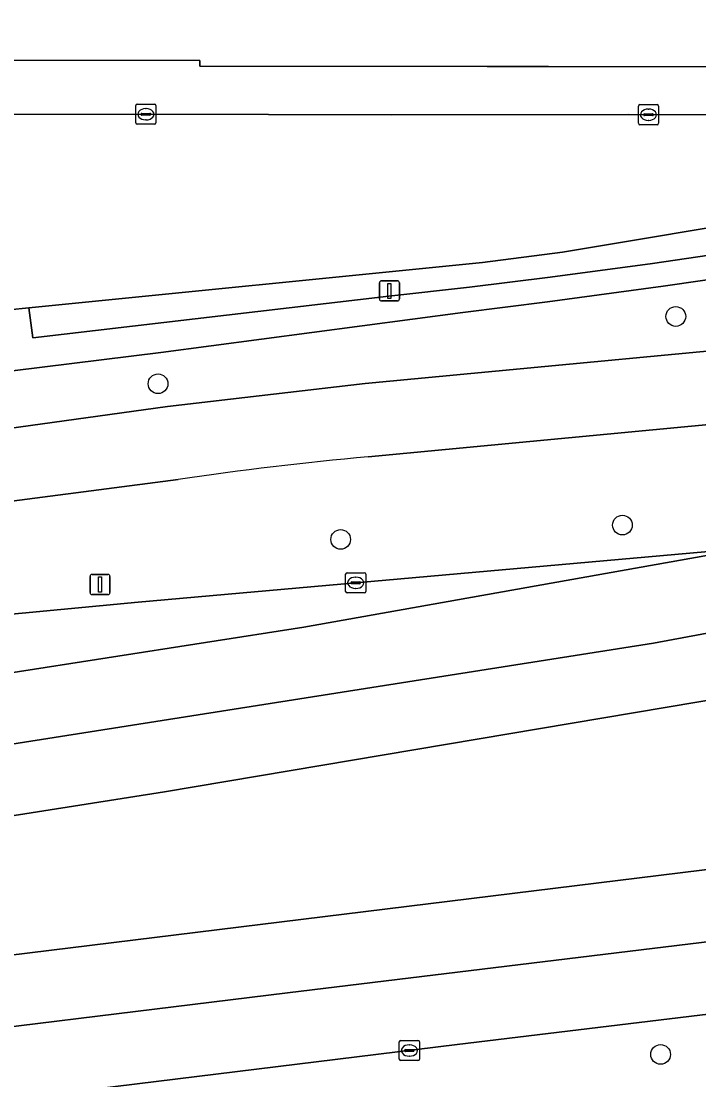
# Model space of a CAD drawing. Extents: x 161477 to 163040, y 383680 to 384871.
# Drawn here: x 162315.8 to 162349.4, y 384072 to 384124.5 of the extents above; entities that cross this region are included whole.
import ezdxf

# ---------------------------------------------------------------- set-up
doc = ezdxf.new("R2010")
doc.units = 0
for name, color, linetype in [('IMGEO_Berm_groen', 7, 'Continuous'), ('IMGEO_Boom', 7, 'Continuous'), ('IMGEO_Fietspad_gesloten', 7, 'Continuous'), ('IMGEO_Groenvoorziening', 7, 'Continuous'), ('IMGEO_Haag', 7, 'Continuous'), ('IMGEO_Kolk', 7, 'Continuous'), ('IMGEO_Lichtmast', 7, 'Continuous'), ('IMGEO_Pand', 7, 'Continuous'), ('IMGEO_Parkeervlak_halfverhard', 7, 'Continuous'), ('IMGEO_Rijbaan_lokaal_gesloten', 7, 'Continuous'), ('IMGEO_Rijbaan_lokaal_open', 7, 'Continuous'), ('IMGEO_Voetpad_halfverhard', 7, 'Continuous')]:
    doc.layers.add(name, color=color, linetype=linetype)

msp = doc.modelspace()

# ---------------------------------------------------------------- linework, layer by layer
at = {"layer": 'IMGEO_Berm_groen'}
for points in [[(162607.497, 384143.316), (162602.118, 384141.989), (162574.198, 384135.568), (162500, 384119.907), (162459.611, 384111.698), (162386.673, 384097.29), (162366.382, 384093.59), (162322.876, 384086.258), (162294.377, 384081.777)], [(162238.674, 384093.698), (162323.028, 384105.392), (162332.838, 384106.536), (162358.358, 384108.956), (162376.219, 384112.146), (162448.998, 384126.514)], [(162382.327, 384117.394), (162376.232, 384116.147), (162370.532, 384115.072), (162364.821, 384114.057), (162359.1, 384113.101), (162353.369, 384112.205), (162347.629, 384111.368), (162341.88, 384110.591), (162339.782, 384110.323), (162337.682, 384110.062), (162322.687, 384108.077), (162297.774, 384105.001), (162290.54, 384104.091), (162283.303, 384103.206), (162271.574, 384101.823), (162259.837, 384100.503), (162248.094, 384099.246), (162235.881, 384098.212)], [(162295.197, 384075.687), (162391.371, 384087.519), (162500, 384100.675), (162518.729, 384102.971), (162542.23, 384106.474)], [(162358.973, 384105.356), (162332.988, 384102.901)], [(162323.549, 384101.773), (162312.486, 384100.331), (162298.339, 384098.349), (162298.843, 384094.697), (162313.579, 384096.861), (162313.87, 384094.952), (162321.567, 384095.673), (162351.922, 384098.371)], [(162534.962, 384097.975), (162500, 384093.468), (162481.264, 384091.095), (162457.811, 384088.372), (162442.901, 384086.436), (162402.758, 384081.663), (162381.895, 384078.899), (162368.059, 384077.415), (162337.394, 384073.713), (162307.499, 384070.04), (162248.941, 384062.845), (162201.441, 384057.009), (162179.625, 384054.308), (162139.298, 384049.588), (162134.982, 384048.963), (162131.051, 384048.617), (162073.42, 384041.498), (162051.67, 384038.989), (162036.516, 384037.016), (162009.54, 384033.893)]]:
    msp.add_lwpolyline(points, dxfattribs=at)
msp.add_arc((162349.727, 383922.773), 180.905, 95.30921, 98.32033, dxfattribs=at)
at = {"layer": 'IMGEO_Boom'}
for centre in [(162348.253, 384109.866), (162322.551, 384106.523), (162345.604, 384099.507), (162331.616, 384098.793), (162347.497, 384073.216)]:
    msp.add_circle(centre, 0.489, dxfattribs=at)
at = {"layer": 'IMGEO_Fietspad_gesloten'}
for points in [[(162455.667, 384124.186), (162454.957, 384127.75), (162452.521, 384127.201), (162448.998, 384126.514), (162376.219, 384112.146), (162358.358, 384108.956), (162332.838, 384106.536), (162323.028, 384105.392), (162238.674, 384093.698)], [(162332.988, 384102.901), (162358.973, 384105.356)], [(162241.049, 384090.149), (162241.245, 384090.366), (162241.589, 384090.476), (162290.767, 384097.313), (162295.915, 384097.995), (162298.339, 384098.349), (162312.486, 384100.331), (162323.549, 384101.773)]]:
    msp.add_lwpolyline(points, dxfattribs=at)
msp.add_arc((162349.727, 383922.773), 180.905, 95.30921, 98.32033, dxfattribs=at)
at = {"layer": 'IMGEO_Groenvoorziening'}
for points in [[(162382.68, 384119.071), (162362.252, 384114.93), (162357.209, 384114.055), (162352.154, 384113.245), (162347.09, 384112.501), (162342.016, 384111.821), (162338.011, 384111.33), (162334, 384110.881), (162316.339, 384108.807), (162316.132, 384110.296), (162315.158, 384110.199), (162315.352, 384108.691), (162310.104, 384108.075), (162309.978, 384109.68), (162308.992, 384109.581), (162309.191, 384107.969), (162283.37, 384104.937), (162277.071, 384104.197), (162247.743, 384100.642), (162236.109, 384099.233)], [(162322.687, 384108.077), (162337.682, 384110.062), (162339.782, 384110.323), (162341.88, 384110.591), (162347.629, 384111.368), (162353.369, 384112.205), (162359.1, 384113.101), (162364.821, 384114.057), (162370.532, 384115.072), (162376.232, 384116.147), (162382.327, 384117.394)], [(162235.881, 384098.212), (162248.094, 384099.246), (162259.837, 384100.503), (162271.574, 384101.823), (162283.303, 384103.206), (162290.54, 384104.091), (162297.774, 384105.001), (162322.687, 384108.077)]]:
    msp.add_lwpolyline(points, dxfattribs=at)
at = {"layer": 'IMGEO_Haag'}
for points in [[(162382.68, 384119.071), (162362.252, 384114.93), (162357.209, 384114.055), (162352.154, 384113.245), (162347.09, 384112.501), (162342.016, 384111.821), (162338.011, 384111.33), (162334, 384110.881), (162316.339, 384108.807), (162316.132, 384110.296), (162315.158, 384110.199), (162315.352, 384108.691), (162310.104, 384108.075), (162309.978, 384109.68), (162308.992, 384109.581), (162309.191, 384107.969), (162283.37, 384104.937), (162277.071, 384104.197), (162247.743, 384100.642), (162236.109, 384099.233)], [(162322.687, 384108.077), (162337.682, 384110.062), (162339.782, 384110.323), (162341.88, 384110.591), (162347.629, 384111.368), (162353.369, 384112.205), (162359.1, 384113.101), (162364.821, 384114.057), (162370.532, 384115.072), (162376.232, 384116.147), (162382.327, 384117.394)], [(162235.881, 384098.212), (162248.094, 384099.246), (162259.837, 384100.503), (162271.574, 384101.823), (162283.303, 384103.206), (162290.54, 384104.091), (162297.774, 384105.001), (162322.687, 384108.077)]]:
    msp.add_lwpolyline(points, dxfattribs=at)
at = {"layer": 'IMGEO_Kolk'}
for p, q in [((162321.522, 384120.41), (162322.374, 384120.41)), ((162346.47, 384120.386), (162347.322, 384120.386)), ((162321.447, 384119.484), (162321.447, 384120.336)), ((162321.706, 384119.904), (162321.706, 384119.916)), ((162322.144, 384119.867), (162321.746, 384119.867)), ((162321.749, 384119.953), (162322.147, 384119.953)), ((162321.935, 384120.19), (162321.96, 384120.19)), ((162322.19, 384119.916), (162322.19, 384119.904)), ((162322.448, 384120.336), (162322.448, 384119.484)), ((162346.395, 384119.46), (162346.395, 384120.312)), ((162346.654, 384119.88), (162346.654, 384119.892)), ((162347.092, 384119.843), (162346.694, 384119.843)), ((162346.697, 384119.929), (162347.095, 384119.929)), ((162346.883, 384120.166), (162346.908, 384120.166)), ((162347.138, 384119.892), (162347.138, 384119.88)), ((162347.396, 384120.312), (162347.396, 384119.46)), ((162322.374, 384119.41), (162321.522, 384119.41)), ((162321.958, 384119.63), (162321.933, 384119.63)), ((162347.322, 384119.386), (162346.47, 384119.386)), ((162346.906, 384119.606), (162346.881, 384119.606)), ((162331.863, 384096.214), (162331.863, 384097.066)), ((162331.938, 384097.14), (162332.79, 384097.14)), ((162332.351, 384096.92), (162332.376, 384096.92)), ((162332.864, 384097.066), (162332.864, 384096.214)), ((162332.122, 384096.634), (162332.122, 384096.646)), ((162332.56, 384096.597), (162332.162, 384096.597)), ((162332.165, 384096.683), (162332.563, 384096.683)), ((162332.374, 384096.36), (162332.349, 384096.36)), ((162332.606, 384096.646), (162332.606, 384096.634)), ((162332.79, 384096.14), (162331.938, 384096.14)), ((162334.528, 384072.986), (162334.528, 384073.838)), ((162334.603, 384073.912), (162335.455, 384073.912)), ((162335.016, 384073.692), (162335.041, 384073.692)), ((162335.529, 384073.838), (162335.529, 384072.986)), ((162334.787, 384073.406), (162334.787, 384073.418)), ((162335.225, 384073.369), (162334.827, 384073.369)), ((162334.83, 384073.455), (162335.228, 384073.455)), ((162335.039, 384073.132), (162335.014, 384073.132)), ((162335.271, 384073.418), (162335.271, 384073.406)), ((162335.455, 384072.912), (162334.603, 384072.912))]:
    msp.add_line(p, q, dxfattribs=at)
for points in [[(162321.522, 384120.41), (162322.374, 384120.41)], [(162346.47, 384120.386), (162347.322, 384120.386)], [(162321.447, 384119.484), (162321.447, 384120.336)], [(162322.448, 384120.336), (162322.448, 384119.484)], [(162346.395, 384119.46), (162346.395, 384120.312)], [(162347.396, 384120.312), (162347.396, 384119.46)], [(162322.374, 384119.41), (162321.522, 384119.41)], [(162347.322, 384119.386), (162346.47, 384119.386)], [(162331.863, 384096.214), (162331.863, 384097.066)], [(162331.938, 384097.14), (162332.79, 384097.14)], [(162332.864, 384097.066), (162332.864, 384096.214)], [(162332.79, 384096.14), (162331.938, 384096.14)], [(162334.528, 384072.986), (162334.528, 384073.838)], [(162334.603, 384073.912), (162335.455, 384073.912)], [(162335.529, 384073.838), (162335.529, 384072.986)], [(162335.455, 384072.912), (162334.603, 384072.912)]]:
    msp.add_lwpolyline(points, dxfattribs=at)
for centre, radius, start, end in [((162321.524, 384120.334), 0.0765, 91.552, 178.448), ((162321.524, 384120.334), 0.0765, 91.552, 178.448), ((162322.372, 384120.334), 0.0765, 1.552, 88.448), ((162322.372, 384120.334), 0.0765, 1.552, 88.448), ((162346.472, 384120.31), 0.0765, 91.552, 178.448), ((162346.472, 384120.31), 0.0765, 91.552, 178.448), ((162347.32, 384120.31), 0.0765, 1.552, 88.448), ((162347.32, 384120.31), 0.0765, 1.552, 88.448), ((162321.746, 384119.913), 0.0403, 85.8775, 175.7526), ((162321.743, 384119.903), 0.0366, 178.938, 274.7102), ((162322.147, 384119.91), 0.043, 264.8664, 352.4533), ((162322.151, 384119.915), 0.0386, 1.7309, 96.639), ((162346.694, 384119.889), 0.0403, 85.8775, 175.7526), ((162346.691, 384119.879), 0.0366, 178.938, 274.7102), ((162347.095, 384119.886), 0.043, 264.8664, 352.4533), ((162347.099, 384119.891), 0.0386, 1.7309, 96.639), ((162321.524, 384119.486), 0.0765, 181.552, 268.448), ((162321.524, 384119.486), 0.0765, 181.552, 268.448), ((162322.372, 384119.486), 0.0765, 271.552, 358.448), ((162322.372, 384119.486), 0.0765, 271.552, 358.448), ((162346.472, 384119.462), 0.0765, 181.552, 268.448), ((162346.472, 384119.462), 0.0765, 181.552, 268.448), ((162347.32, 384119.462), 0.0765, 271.552, 358.448), ((162347.32, 384119.462), 0.0765, 271.552, 358.448), ((162331.94, 384097.064), 0.0765, 91.552, 178.448), ((162331.94, 384097.064), 0.0765, 91.552, 178.448), ((162332.788, 384097.064), 0.0765, 1.552, 88.448), ((162332.788, 384097.064), 0.0765, 1.552, 88.448), ((162331.94, 384096.216), 0.0765, 181.552, 268.448), ((162331.94, 384096.216), 0.0765, 181.552, 268.448), ((162332.162, 384096.643), 0.0403, 85.8775, 175.7526), ((162332.159, 384096.633), 0.0366, 178.938, 274.7102), ((162332.563, 384096.64), 0.043, 264.8664, 352.4533), ((162332.567, 384096.645), 0.0386, 1.7309, 96.639), ((162332.788, 384096.216), 0.0765, 271.552, 358.448), ((162332.788, 384096.216), 0.0765, 271.552, 358.448), ((162334.605, 384073.836), 0.0765, 91.552, 178.448), ((162334.605, 384073.836), 0.0765, 91.552, 178.448), ((162335.453, 384073.836), 0.0765, 1.552, 88.448), ((162335.453, 384073.836), 0.0765, 1.552, 88.448), ((162334.827, 384073.415), 0.0403, 85.8775, 175.7526), ((162334.824, 384073.405), 0.0366, 178.938, 274.7102), ((162335.228, 384073.412), 0.043, 264.8664, 352.4533), ((162335.232, 384073.417), 0.0386, 1.7309, 96.639), ((162334.605, 384072.988), 0.0765, 181.552, 268.448), ((162334.605, 384072.988), 0.0765, 181.552, 268.448), ((162335.453, 384072.988), 0.0765, 271.552, 358.448), ((162335.453, 384072.988), 0.0765, 271.552, 358.448)]:
    msp.add_arc(centre, radius, start, end, dxfattribs=at)
for centre, major_axis, ratio, start_param, end_param in [((162321.934, 384119.91), (-0.387, 0.002), 0.722429, 4.712389, 7.853982), ((162321.959, 384119.91), (-0.39, 0.002), 0.717154, 1.570796, 4.712389), ((162346.882, 384119.886), (-0.387, 0.002), 0.722429, 4.712389, 7.853982), ((162346.907, 384119.886), (-0.39, 0.002), 0.717154, 1.570796, 4.712389), ((162332.35, 384096.64), (-0.387, 0.002), 0.722429, 4.712389, 7.853982), ((162332.375, 384096.64), (-0.39, 0.002), 0.717154, 1.570796, 4.712389), ((162335.015, 384073.412), (-0.387, 0.002), 0.722429, 4.712389, 7.853982), ((162335.04, 384073.412), (-0.39, 0.002), 0.717154, 1.570796, 4.712389)]:
    msp.add_ellipse(centre, major_axis=major_axis, ratio=ratio, start_param=start_param, end_param=end_param, dxfattribs=at)
at = {"layer": 'IMGEO_Lichtmast'}
for p, q in [((162333.541, 384110.737), (162333.541, 384111.537)), ((162333.541, 384111.537), (162333.541, 384110.737)), ((162333.641, 384111.637), (162334.431, 384111.637)), ((162334.431, 384111.637), (162333.641, 384111.637)), ((162334.531, 384111.537), (162334.531, 384110.737)), ((162334.531, 384110.737), (162334.531, 384111.537)), ((162334.431, 384110.637), (162333.641, 384110.637)), ((162333.641, 384110.637), (162334.431, 384110.637)), ((162319.175, 384096.156), (162319.175, 384096.956)), ((162319.175, 384096.956), (162319.175, 384096.156)), ((162319.275, 384097.056), (162320.065, 384097.056)), ((162320.065, 384097.056), (162319.275, 384097.056)), ((162320.165, 384096.956), (162320.165, 384096.156)), ((162320.165, 384096.156), (162320.165, 384096.956)), ((162320.065, 384096.056), (162319.275, 384096.056)), ((162319.275, 384096.056), (162320.065, 384096.056))]:
    msp.add_line(p, q, dxfattribs=at)
for points in [[(162333.961, 384111.512), (162334.111, 384111.512), (162334.111, 384110.762), (162333.961, 384110.762), (162333.961, 384111.512)], [(162319.595, 384096.931), (162319.745, 384096.931), (162319.745, 384096.181), (162319.595, 384096.181), (162319.595, 384096.931)]]:
    msp.add_lwpolyline(points, dxfattribs=at)
for centre, start, end in [((162333.641, 384111.537), 90, 180), ((162333.641, 384111.537), 90, 180), ((162334.431, 384111.537), 0, 90), ((162334.431, 384111.537), 360, 90), ((162333.641, 384110.737), 180, 270), ((162333.641, 384110.737), 180, 270), ((162334.431, 384110.737), 270, 0), ((162334.431, 384110.737), 270, 0), ((162319.275, 384096.956), 90, 180), ((162319.275, 384096.956), 90, 180), ((162320.065, 384096.956), 0, 90), ((162320.065, 384096.956), 360, 90), ((162319.275, 384096.156), 180, 270), ((162319.275, 384096.156), 180, 270), ((162320.065, 384096.156), 270, 0), ((162320.065, 384096.156), 270, 0)]:
    msp.add_arc(centre, 0.1, start, end, dxfattribs=at)
at = {"layer": 'IMGEO_Pand'}
msp.add_lwpolyline([(162297.405, 384115.646), (162297.41, 384119.619), (162297.414, 384122.749), (162306.015, 384122.732), (162306.015, 384122.602), (162306.762, 384122.601), (162324.627, 384122.574), (162324.627, 384122.294), (162338.886, 384122.284), (162341.929, 384122.285), (162363.56, 384122.263), (162363.534, 384131.274), (162363.538, 384147.978)], dxfattribs=at)
at = {"layer": 'IMGEO_Parkeervlak_halfverhard'}
msp.add_lwpolyline([(162382.68, 384119.071), (162382.776, 384119.527), (162382.796, 384119.623), (162375.419, 384118.546), (162375.223, 384118.517), (162346.6, 384113.717), (162342.633, 384113.064), (162338.655, 384112.552), (162316.132, 384110.296), (162316.339, 384108.807), (162334, 384110.881), (162338.011, 384111.33), (162342.016, 384111.821), (162347.09, 384112.501), (162352.154, 384113.245), (162357.209, 384114.055), (162362.252, 384114.93)], close=True, dxfattribs=at)
at = {"layer": 'IMGEO_Rijbaan_lokaal_gesloten'}
for points in [[(162351.922, 384098.371), (162329.79, 384094.439), (162305.371, 384090.628), (162294.869, 384088.989), (162264.573, 384084.788), (162245.881, 384082.587), (162246.408, 384079.189), (162270.914, 384082.19), (162305.723, 384087.222), (162313.807, 384088.39), (162347.15, 384093.641), (162365.896, 384097.141), (162408.886, 384105.392), (162445.878, 384112.544), (162498.917, 384123.296), (162547.356, 384133.497), (162584.249, 384141.448), (162599.996, 384145.048), (162607.601, 384146.968)], [(162547.356, 384133.497), (162498.917, 384123.296), (162445.878, 384112.544), (162408.886, 384105.392), (162365.896, 384097.141), (162347.15, 384093.641), (162313.807, 384088.39), (162305.723, 384087.222), (162270.914, 384082.19), (162246.408, 384079.189), (162246.983, 384075.474), (162249.116, 384075.73), (162277.909, 384079.509), (162294.377, 384081.777), (162322.876, 384086.258), (162366.382, 384093.59), (162386.673, 384097.29), (162459.611, 384111.698), (162500, 384119.907), (162574.198, 384135.568)], [(162523.472, 384100.182), (162436.622, 384089.378), (162328.972, 384076.274), (162307.132, 384073.594), (162263.747, 384068.271), (162248.391, 384066.39), (162248.941, 384062.845), (162307.499, 384070.04), (162337.394, 384073.713), (162368.059, 384077.415), (162381.895, 384078.899), (162402.758, 384081.663), (162442.901, 384086.436), (162457.811, 384088.372), (162481.264, 384091.095), (162500, 384093.468), (162534.962, 384097.975)], [(162305.371, 384090.628), (162329.79, 384094.439), (162351.922, 384098.371), (162321.567, 384095.673), (162313.87, 384094.952), (162293.918, 384092.004), (162291.719, 384091.672), (162291.49, 384091.647), (162291.262, 384091.621), (162290.739, 384091.545), (162290.215, 384091.47)]]:
    msp.add_lwpolyline(points, dxfattribs=at)
msp.add_lwpolyline([(162523.472, 384100.182), (162541.672, 384102.783), (162554.672, 384105.134), (162566.872, 384107.635), (162574.422, 384109.336), (162609.421, 384117.982), (162609.604, 384121.678), (162602.378, 384119.861), (162582.678, 384114.817), (162570.302, 384112.064), (162562.353, 384110.296), (162552.451, 384108.269), (162542.23, 384106.474), (162518.729, 384102.971), (162500, 384100.675), (162391.371, 384087.519), (162295.197, 384075.687), (162278.569, 384073.661), (162247.846, 384069.907), (162248.391, 384066.39), (162263.747, 384068.271), (162307.132, 384073.594), (162328.972, 384076.274), (162436.622, 384089.378)], close=True, dxfattribs=at)
at = {"layer": 'IMGEO_Rijbaan_lokaal_open'}
for points in [[(162362.232, 384119.916), (162346.896, 384119.887), (162345.895, 384119.9), (162334.116, 384119.887), (162321.948, 384119.911), (162306.768, 384119.895), (162306.045, 384119.892), (162306.048, 384119.624), (162305.908, 384119.624), (162305.908, 384119.401), (162305.91, 384115.601), (162297.405, 384115.646)], [(162247.899, 384106.726), (162247.685, 384106.756), (162247.389, 384106.817), (162246.751, 384106.985), (162247.235, 384102.751), (162253.658, 384103.428), (162253.669, 384103.32), (162267.791, 384104.866), (162291.868, 384107.462), (162297.833, 384108.186), (162304.787, 384109.118), (162306.782, 384109.36), (162308.992, 384109.581), (162309.978, 384109.68), (162315.158, 384110.199), (162316.132, 384110.296), (162338.655, 384112.552), (162342.633, 384113.064), (162346.6, 384113.717), (162375.223, 384118.517), (162375.419, 384118.546), (162375.444, 384118.554)]]:
    msp.add_lwpolyline(points, dxfattribs=at)
at = {"layer": 'IMGEO_Voetpad_halfverhard'}
msp.add_lwpolyline([(162375.68, 384129.412), (162375.987, 384131.368), (162368.783, 384131.36), (162363.534, 384131.274), (162363.56, 384122.263), (162341.929, 384122.285), (162338.886, 384122.284), (162324.627, 384122.294), (162324.627, 384122.574), (162306.762, 384122.601), (162306.015, 384122.602), (162306.045, 384119.892), (162306.768, 384119.895), (162321.948, 384119.911), (162334.116, 384119.887), (162345.895, 384119.9), (162346.896, 384119.887), (162362.232, 384119.916)], dxfattribs=at)

doc.saveas('drawing.dxf')
